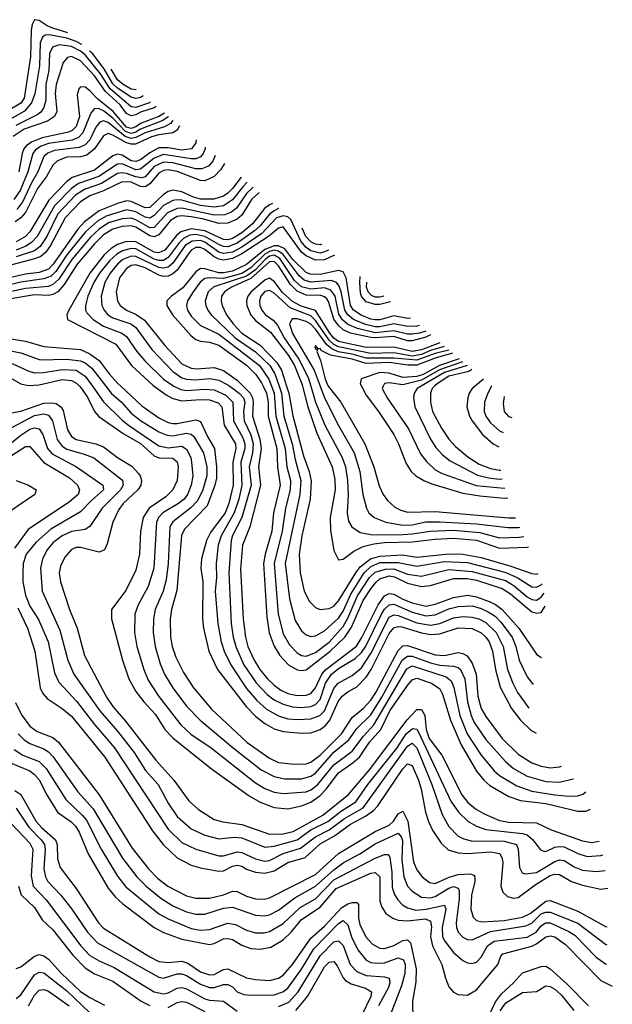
# Model space of a CAD drawing. Header units: inches. Extents: x 990535 to 1117859, y 769386 to 892122.
# Tile 443 of 656: x 1114925 to 1117499, y 797317 to 801591. Entities that reach past the tile are written whole.
import ezdxf

# ---------------------------------------------------------------- set-up
doc = ezdxf.new("R2010")
doc.units = ezdxf.units.IN
doc.header["$MEASUREMENT"] = 0
doc.layers.add('B1719', color=7, linetype='Continuous')
doc.layers.add('B1810', color=7, linetype='Continuous')

msp = doc.modelspace()

# ---------------------------------------------------------------- linework, layer by layer
at = {"layer": 'B1719', "color": 5}
for points, elevation in [([(1115184.5, 800000), (1115194.1, 799990), (1115220.8, 799950), (1115249.6, 799889.6), (1115268.4, 799868.4), (1115374.3, 799794.3), (1115450, 799751.7), (1115510, 799697.9), (1115530, 799688.6), (1115590, 799687.2), (1115610, 799671.3), (1115614.1, 799650), (1115609.5, 799590.5), (1115590.5, 799550), (1115560.4, 799519.6), (1115487.4, 799470), (1115461, 799430), (1115450.4, 799370.4), (1115445.7, 799270), (1115430, 799200.9), (1115386.8, 799113.2), (1115323.5, 799030), (1115323.7, 798990), (1115371.3, 798810), (1115399.7, 798730), (1115430, 798675), (1115464, 798630), (1115514.9, 798574.9), (1115556.5, 798510), (1115590, 798473.1), (1115759.2, 798339.2), (1115921.4, 798221.4), (1115970, 798193.8), (1116030, 798171.4), (1116090, 798165.3), (1116150, 798178.6), (1116190, 798193.6), (1116230, 798223.2), (1116256.4, 798250), (1116310, 798321.1), (1116374.4, 798365.6), (1116400.8, 798390), (1116445.2, 798454.8), (1116493.6, 798510), (1116533.8, 798590), (1116610, 798699.9), (1116630, 798725.2), (1116650, 798732.6), (1116714.5, 798710), (1116750, 798686.3), (1116762.4, 798662.4), (1116796.6, 798550), (1116842.7, 798442.7), (1116910, 798329.1), (1116941.3, 798290), (1116966.8, 798266.8), (1117050, 798218.8), (1117100.8, 798200.8), (1117210, 798188.6), (1117350, 798155.5), (1117384.6, 798155.4), (1117404.9, 798163.2)], 3520), ([(1115241.1, 800000), (1115290, 799931.2), (1115370, 799851.8), (1115398.3, 799830), (1115530, 799741.2), (1115570, 799731.6), (1115630, 799738.8), (1115650, 799727), (1115668.8, 799690), (1115671.6, 799670), (1115677.8, 799610), (1115670.7, 799570), (1115653.9, 799530), (1115639.5, 799510), (1115615.5, 799490), (1115546.8, 799450), (1115527.9, 799430), (1115519.9, 799410), (1115507.8, 799210), (1115482.9, 799130), (1115439.9, 799050), (1115425.6, 799010), (1115424, 798930), (1115434.2, 798870), (1115464, 798770), (1115483.6, 798723.6), (1115530, 798652.5), (1115625.7, 798530), (1115669.3, 798489.3), (1115756.6, 798430), (1115950, 798278), (1115990, 798252.9), (1116030, 798237.4), (1116070, 798231.1), (1116170, 798239.3), (1116190, 798246.9), (1116220.4, 798270), (1116290, 798356.4), (1116370, 798415.6), (1116418.8, 798481.2), (1116463.9, 798530), (1116607.4, 798772.6), (1116630, 798785.9), (1116777.7, 798737.7), (1116800.1, 798720.1), (1116811.2, 798691.2), (1116837.7, 798570), (1116869.3, 798490), (1116930, 798398.2), (1116986.7, 798330), (1117010, 798309.3), (1117085.2, 798265.2), (1117150, 798241.6), (1117250, 798225.4), (1117310, 798220.7), (1117350, 798222.1), (1117371, 798229), (1117383.7, 798239.5)], 3540), ([(1115299.8, 800000), (1115323.3, 799970), (1115367.5, 799930), (1115410, 799883.1), (1115450.8, 799850.8), (1115530, 799801.9), (1115566.5, 799786.5), (1115590, 799784.9), (1115650, 799796.6), (1115670, 799792.2), (1115681.2, 799781.2), (1115723.4, 799710), (1115737.7, 799650), (1115737.7, 799610), (1115720.6, 799550), (1115697.6, 799502.4), (1115668.3, 799471.7), (1115590, 799411.1), (1115577.6, 799390), (1115570.3, 799230.3), (1115561.5, 799158.5), (1115548.3, 799110), (1115514, 799030), (1115507.2, 798990), (1115505.1, 798930), (1115514.2, 798870), (1115534.8, 798794.8), (1115554.1, 798750), (1115590, 798690.8), (1115650, 798610.7), (1115709.6, 798549.6), (1115852.4, 798430), (1115974.5, 798334.5), (1116030, 798305.3), (1116075.9, 798295.9), (1116150, 798295.9), (1116190, 798306.4), (1116210, 798320.1), (1116290, 798410.6), (1116355.1, 798464.9), (1116390, 798514.4), (1116450, 798573.8), (1116498.2, 798650), (1116586.8, 798810), (1116610, 798827.7), (1116630, 798827.8), (1116710, 798798.8), (1116750.7, 798789.3), (1116810, 798785.1), (1116830, 798778.8), (1116840.1, 798770), (1116858.5, 798730), (1116869.8, 798629.8), (1116886.1, 798570), (1116899.3, 798539.3), (1116950, 798465.6), (1117036, 798370), (1117070, 798339.5), (1117130, 798307.6), (1117210, 798283.6), (1117270, 798280.5), (1117330, 798294.7), (1117331, 798295.5)], 3560), ([(1115365.2, 800000), (1115455.2, 799915.2), (1115530, 799862.4), (1115570, 799842.7), (1115590, 799838), (1115610, 799837.8), (1115690, 799853.5), (1115710, 799846.8), (1115740.9, 799780.9), (1115772.2, 799730), (1115780.9, 799650), (1115780.1, 799599.9), (1115773.6, 799570), (1115740, 799480), (1115641.4, 799378.6), (1115628, 799352), (1115607.3, 799112.7), (1115584.4, 799030), (1115578.7, 798990), (1115580.4, 798910), (1115587.1, 798870), (1115603.2, 798823.2), (1115636.2, 798756.2), (1115680.3, 798690), (1115757.8, 798597.8), (1115913.3, 798453.3), (1116010, 798385.5), (1116050, 798366.9), (1116118.7, 798358.7), (1116170, 798360.7), (1116190, 798367.9), (1116230, 798397.8), (1116322.8, 798490), (1116370, 798560.9), (1116418.4, 798601.6), (1116450, 798637), (1116472.6, 798670), (1116570, 798852.8), (1116590, 798872.8), (1116610, 798874.1), (1116730, 798832.9), (1116770, 798830.8), (1116830, 798843.2), (1116850, 798839.9), (1116868.7, 798828.7), (1116890, 798797.4), (1116907.5, 798750), (1116914.6, 798654.6), (1116930, 798601.3), (1116950, 798565.2), (1117020.8, 798470), (1117090, 798402), (1117150, 798364.8), (1117190, 798350.1), (1117230, 798342.9), (1117270, 798346.9), (1117279.2, 798350.5)], 3580), ([(1115509.1, 800000), (1115562.1, 799962.1), (1115590, 799947.1), (1115630, 799936.6), (1115710, 799942.4), (1115750, 799940.7), (1115787.4, 799927.4), (1115803.9, 799910), (1115813.6, 799830), (1115862.1, 799750), (1115863.5, 799730), (1115850.7, 799670), (1115852.8, 799570), (1115834.1, 799490), (1115817.8, 799450), (1115754.8, 799365.2), (1115736.8, 799330), (1115715.3, 799250), (1115711.6, 799210), (1115720.5, 799150), (1115719.4, 798990), (1115723.6, 798950), (1115746.6, 798850), (1115783.9, 798770), (1115909.3, 798609.3), (1115950, 798567.4), (1115990, 798535.8), (1116030, 798512.3), (1116070, 798500.1), (1116150, 798493.2), (1116190, 798495.4), (1116230, 798510.1), (1116253, 798527), (1116271.9, 798550), (1116309.2, 798630.8), (1116325.7, 798654.3), (1116350, 798673.4), (1116390, 798694.7), (1116430, 798736.7), (1116451.5, 798770), (1116530, 798926), (1116550, 798950.9), (1116570, 798957.3), (1116585.2, 798954.8), (1116670, 798928.9), (1116710, 798922.1), (1116750, 798925.2), (1116830, 798950.3), (1116890, 798947.4), (1116930, 798929.1), (1116950.5, 798910.5), (1116964.5, 798890), (1116979, 798850), (1116992.5, 798770), (1117012.6, 798692.6), (1117061.1, 798601.1), (1117100.5, 798550), (1117146, 798506), (1117169.2, 798493)], 3620), ([(1115594.7, 800000), (1115625.7, 799985.7), (1115650, 799981.3), (1115730, 799987), (1115770, 799983.7), (1115820.3, 799960.3), (1115850.6, 799930), (1115854.6, 799850), (1115895.1, 799775.1), (1115903.1, 799750), (1115903.2, 799730), (1115886.2, 799670), (1115890.2, 799570), (1115877, 799510), (1115857.5, 799450), (1115800, 799350), (1115786.8, 799310), (1115778.4, 799230), (1115780.1, 799170), (1115775.1, 799110), (1115786.6, 798970), (1115799.9, 798890), (1115813.4, 798850), (1115842.6, 798790), (1115910, 798687), (1115955.7, 798635.7), (1115997.6, 798597.6), (1116050, 798568.4), (1116090, 798555.9), (1116132.5, 798552.5), (1116190, 798555.5), (1116229.4, 798570.6), (1116248.8, 798591.2), (1116290, 798687.7), (1116308.8, 798710), (1116370, 798744.2), (1116410, 798776.9), (1116450, 798839.5), (1116530, 798997.8), (1116550, 799007.6), (1116570, 799004.2), (1116650, 798972.3), (1116710, 798962.1), (1116750, 798969.4), (1116810, 798994.6), (1116850, 798999.7), (1116890, 798997.5), (1116920.1, 798990), (1116950, 798974.6), (1116995.4, 798930), (1117025.9, 798870), (1117044.8, 798770), (1117067.4, 798710), (1117088, 798670), (1117136.7, 798602.8)], 3640), ([(1115838.3, 800000), (1115878.5, 799970), (1115897.4, 799950), (1115902.8, 799930), (1115897, 799890), (1115901.1, 799850), (1115928.8, 799788.8), (1115939.4, 799750), (1115936.8, 799710), (1115922.6, 799650), (1115930.2, 799570), (1115890.2, 799429.8), (1115850, 799351.1), (1115843.8, 799330), (1115833.6, 799190), (1115844.5, 798970), (1115852.8, 798910), (1115865, 798865), (1115899.6, 798790), (1115952.5, 798712.5), (1116000.9, 798660.9), (1116030, 798637.8), (1116070, 798618.9), (1116110, 798608.4), (1116150, 798605.4), (1116190, 798609.3), (1116210, 798617.3), (1116230, 798639.2), (1116253.4, 798710), (1116279.8, 798750), (1116310, 798774.7), (1116382.4, 798817.6), (1116410, 798843.3), (1116428.4, 798871.6), (1116496.2, 799010), (1116510, 799031.6), (1116530, 799051.1), (1116550, 799053.4), (1116630, 799018.5), (1116690, 799003), (1116730, 799007.8), (1116790, 799032.6), (1116830, 799043.8), (1116890, 799045.7), (1116930, 799035.3), (1116960.9, 799020.9), (1116990, 799000.8), (1117015.2, 798975.2), (1117063.9, 798910), (1117080.6, 798870), (1117095, 798810), (1117130, 798738), (1117150, 798711.7), (1117157.7, 798706.8)], 3660), ([(1115896.5, 800000), (1115926.4, 799970), (1115936.3, 799950), (1115940.1, 799930), (1115936.1, 799870), (1115968.3, 799770), (1115973.8, 799730), (1115963, 799650), (1115971.3, 799570), (1115925.4, 799390), (1115893.4, 799310), (1115884.8, 799204.8), (1115896.5, 798990), (1115906.3, 798910), (1115916.8, 798870), (1115943.6, 798810), (1115968.8, 798770), (1116001.5, 798730), (1116030, 798701.9), (1116060.2, 798680.2), (1116090, 798666.3), (1116130, 798656.9), (1116170, 798657.8), (1116190, 798665.4), (1116210, 798690), (1116238.3, 798750), (1116255.6, 798770), (1116388.7, 798871.3), (1116411.7, 798908.3), (1116482.8, 799050), (1116510, 799090), (1116530, 799099.6), (1116550, 799097), (1116590, 799074.6), (1116630, 799058.7), (1116690, 799045.2), (1116730, 799052.9), (1116810, 799082.2), (1116870, 799092.9), (1116910, 799086), (1116965.2, 799065.2), (1116992, 799052), (1117020.4, 799030), (1117093.9, 798950), (1117170, 798836.3), (1117190, 798822.5), (1117191.8, 798822.5)], 3680), ([(1115982.3, 800000), (1115996.9, 799970), (1116004.9, 799930), (1116003.9, 799870), (1116041.9, 799730), (1116044.8, 799650), (1116057.4, 799570), (1116027.3, 799450), (1116021, 799370), (1115991.5, 799270), (1115984.4, 799230), (1115998.2, 798998.2), (1116009, 798929), (1116030, 798870.8), (1116055, 798830), (1116093.3, 798790), (1116130, 798768.8), (1116150, 798765.1), (1116170, 798769.2), (1116274.4, 798850), (1116337.6, 798910), (1116366.2, 798953.8), (1116416.6, 799070), (1116450, 799120.5), (1116471.8, 799148.2), (1116490, 799163.2), (1116530, 799177), (1116552.8, 799172.8), (1116610, 799144.9), (1116670, 799130), (1116710, 799135.3), (1116810, 799164.7), (1116870, 799164.5), (1116910, 799157.4), (1117021.7, 799121.7), (1117057.8, 799097.8), (1117150, 799020.4), (1117170, 799013.8), (1117190, 799017.8), (1117207.6, 799045)], 3720), ([(1116019.1, 800000), (1116030.5, 799970), (1116037.7, 799870), (1116078.1, 799730), (1116086.2, 799650), (1116101.4, 799590), (1116099.6, 799550), (1116079.2, 799470), (1116065.2, 799370), (1116030.3, 799230), (1116047.9, 799010), (1116070, 798925.5), (1116096.8, 798876.8), (1116130, 798841.6), (1116150, 798830.9), (1116170, 798828.4), (1116210, 798844.3), (1116270, 798887.9), (1116330, 798956.9), (1116350, 798992.2), (1116392.4, 799090), (1116445.4, 799170), (1116470, 799192.7), (1116513.8, 799206.2), (1116550, 799206.3), (1116610, 799184.4), (1116670, 799174.4), (1116790, 799204.7), (1116890, 799195.6), (1117035.6, 799155.6), (1117073.3, 799133.3), (1117130, 799085.4), (1117150, 799073.5), (1117170, 799071.5), (1117190, 799084.6), (1117203.5, 799100.8)], 3740), ([(1116052.1, 800000), (1116062.3, 799970), (1116073.3, 799870), (1116109.5, 799750), (1116121.2, 799681.2), (1116146.7, 799590), (1116142, 799530), (1116079.1, 799230), (1116096.8, 799076.8), (1116122.4, 798982.4), (1116150, 798937.1), (1116170, 798919.8), (1116190, 798913.9), (1116210, 798916.1), (1116250, 798937.6), (1116310, 798992.4), (1116330, 799023.4), (1116363.6, 799096.4), (1116421.4, 799190), (1116450, 799217.1), (1116490, 799234.2), (1116570, 799234), (1116650, 799218), (1116770, 799238.9), (1116870, 799234), (1117032.7, 799192.7), (1117085.5, 799170), (1117150, 799129.5), (1117170, 799127.6), (1117190, 799137.1), (1117194.5, 799141.5)], 3760), ([(1116084.7, 800000), (1116094.4, 799970), (1116111.6, 799871.6), (1116157.5, 799697.5), (1116182.6, 799630), (1116190.8, 799589.2), (1116187.1, 799510), (1116151.2, 799350), (1116139, 799270), (1116143.6, 799190), (1116160.5, 799110), (1116184.6, 799064.6), (1116210, 799039.5), (1116231.1, 799031.1), (1116270, 799034.1), (1116290, 799045.6), (1116310, 799068.1), (1116384.9, 799190), (1116404.8, 799215.2), (1116449.7, 799250.3), (1116490, 799262.3), (1116587.4, 799267.4), (1116650, 799257.5), (1116790, 799272.5), (1116850, 799270.5), (1116930, 799255.7), (1117058.9, 799218.9), (1117150, 799186.5), (1117170, 799183.4), (1117178, 799186.1)], 3780), ([(1116154, 800000), (1116176.6, 799910), (1116216.2, 799796.2), (1116282.2, 799650), (1116294.2, 799594.2), (1116295.5, 799550), (1116274.5, 799430), (1116274.7, 799374.7), (1116290, 799286.4), (1116310, 799246.7), (1116330, 799248.5), (1116377, 799283), (1116416.6, 799303.4), (1116464.2, 799315.8), (1116510, 799321.4), (1116630, 799324.8), (1116730, 799336.3), (1116810, 799339.8), (1116910, 799331.5), (1117010, 799297), (1117130, 799301.5), (1117135, 799302.5)], 3820), ([(1116189.3, 800000), (1116210.4, 799930.4), (1116250.9, 799830), (1116325.4, 799690), (1116340.9, 799650), (1116349, 799590), (1116351.5, 799528.5), (1116347.5, 799450), (1116353.9, 799413.9), (1116368.7, 799388.7), (1116404.4, 799364.4), (1116450, 799356.7), (1116570, 799354.9), (1116630, 799358.3), (1116710, 799370.8), (1116810, 799374.5), (1116924.5, 799364.5), (1117010, 799342.2), (1117095.2, 799344.8), (1117115.5, 799347.7)], 3840), ([(1116229.8, 800000), (1116248.9, 799948.9), (1116310, 799828.9), (1116377.6, 799710), (1116403.3, 799630), (1116415.5, 799530), (1116431.3, 799470), (1116442.5, 799450), (1116465.6, 799430), (1116515.6, 799410), (1116590, 799395.9), (1116630, 799398.1), (1116690, 799410.7), (1116748.3, 799411.7), (1116910, 799402.6), (1117045.7, 799385.7), (1117090, 799386.1), (1117097.8, 799387.3)], 3860), ([(1116265.6, 800000), (1116319.7, 799930), (1116425, 799750), (1116464, 799650), (1116487.3, 799567.3), (1116503.6, 799530), (1116523.4, 799503.4), (1116555, 799475), (1116581.1, 799461.1), (1116610, 799452.9), (1116730, 799456.1), (1117050, 799428.1), (1117079.4, 799428.7)], 3880), ([(1116409.9, 800000), (1116430, 799961.5), (1116484, 799890), (1116550.3, 799790.3), (1116571.2, 799750), (1116604.2, 799664.2), (1116626, 799630), (1116646.3, 799610), (1116680.2, 799590), (1116715.8, 799575.8), (1116850, 799536.1), (1116923.8, 799523.8), (1117030, 799514.2), (1117046.1, 799515.5)], 3920), ([(1116504.3, 800000), (1116499.5, 799990), (1116521.8, 799950), (1116614.4, 799814.4), (1116666.7, 799706.7), (1116692.9, 799672.9), (1116730, 799636.8), (1116760.5, 799620.5), (1116908.6, 799568.6), (1117030, 799557.3), (1117033, 799557.9)], 3940), ([(1116669, 800000), (1116651.9, 799990), (1116638.8, 799970), (1116636.1, 799950), (1116642.2, 799910), (1116710, 799770), (1116733, 799733), (1116762, 799702), (1116795.5, 799675.5), (1116913.7, 799613.7), (1116961.4, 799601.4), (1117010, 799596.6), (1117020.8, 799597.3)], 3960), ([(1116727.8, 800000), (1116717.5, 799990), (1116710.1, 799970), (1116709.1, 799930), (1116719.1, 799890), (1116757.6, 799817.6), (1116789.8, 799769.8), (1116818, 799738), (1116872.5, 799692.5), (1116921.6, 799661.6), (1116970, 799642), (1117010, 799634.7), (1117014.6, 799635.2)], 3980), ([(1116903.7, 800000), (1116891.4, 799990), (1116878.2, 799970), (1116872, 799950), (1116866.9, 799910), (1116878.8, 799870), (1116890.1, 799850), (1116935.4, 799790), (1116981.6, 799750), (1117006.3, 799736.9)], 4020), ([(1116974.9, 800000), (1116958.4, 799970), (1116944.1, 799930), (1116942.9, 799890), (1116950.5, 799870), (1116970, 799841.1), (1117010, 799805.8), (1117025.1, 799799.5)], 4040), ([(1117029.7, 799955.6), (1117025.4, 799925.4), (1117029.6, 799890), (1117048.9, 799868.9), (1117063.2, 799863.5)], 4060), ([(1114890, 799884.6), (1114930, 799891.4), (1115030, 799925.5), (1115068, 799928), (1115084, 799924), (1115103.6, 799910), (1115113.7, 799893.7), (1115133.2, 799810), (1115150, 799781.2), (1115170, 799768.3), (1115256.5, 799750), (1115290, 799736.8), (1115350, 799690.7), (1115412, 799652), (1115441.4, 799621.4), (1115449.3, 799610), (1115454, 799590), (1115451.7, 799570), (1115439, 799550), (1115374.8, 799490), (1115355.7, 799464.3), (1115330.4, 799410), (1115304.7, 799315.3), (1115293.1, 799290), (1115270, 799279.7), (1115190, 799299.3), (1115170, 799299.2), (1115150, 799291.6), (1115121.8, 799258.2), (1115102.1, 799217.9), (1115097.2, 799190), (1115102.5, 799150), (1115141.7, 799030), (1115174.4, 798950), (1115206.9, 798830), (1115301.7, 798650), (1115329.4, 798609.4), (1115385.2, 798545.2), (1115516.2, 798376.2), (1115594.7, 798290), (1115659.9, 798199.9), (1115701.5, 798161.5), (1115770, 798118.7), (1115808.4, 798108.4), (1115890, 798096.5), (1116010, 798054.4), (1116070, 798056.4), (1116113, 798067), (1116241.9, 798138.1), (1116353, 798227), (1116445.2, 798334.8), (1116608.4, 798551.6), (1116650, 798595.6), (1116670, 798596.1), (1116685.8, 798570), (1116690.2, 798510), (1116704.1, 798470), (1116758.3, 798398.3), (1116845.7, 798225.7), (1116872.3, 798192.3), (1116905.4, 798165.4), (1116942.8, 798142.8), (1117010, 798115), (1117050, 798107.7), (1117170, 798104.4), (1117234.4, 798074.4), (1117370, 798025.5), (1117410, 798019.4), (1117442.8, 798024.7)], 3480), ([(1114870, 799808.9), (1114990, 799872.2), (1115030, 799879.3), (1115050, 799873.9), (1115068.3, 799850), (1115088.4, 799768.4), (1115110, 799738.8), (1115130, 799726.4), (1115205.3, 799705.3), (1115248.1, 799688.1), (1115372.4, 799592.4), (1115374.9, 799570), (1115363.9, 799550), (1115283.6, 799470), (1115229.7, 799390.3), (1115210, 799378.1), (1115150, 799368.4), (1115110, 799350), (1115070, 799320.3), (1115044.2, 799290), (1115023.9, 799250), (1115015.2, 799210), (1115022.9, 799110), (1115100.3, 798940.3), (1115134.7, 798810), (1115159.9, 798750), (1115273.2, 798590), (1115350, 798502.5), (1115422.6, 798410), (1115471.8, 798331.8), (1115526.3, 798270), (1115569.7, 798190), (1115610, 798132.4), (1115670, 798078), (1115730, 798050.4), (1115790, 798035.5), (1115857.4, 798042.6), (1115890, 798039.5), (1115990, 797998.8), (1116030, 798002.8), (1116130, 798031.2), (1116190, 798073.6), (1116263.8, 798110), (1116323.5, 798156.5), (1116384.7, 798195.3), (1116437.3, 798270), (1116565, 798430), (1116604.4, 798490), (1116630, 798513), (1116633.1, 798513.1), (1116650, 798511.2), (1116658.1, 798498.1), (1116798.2, 798198.2), (1116831.1, 798151.1), (1116873.2, 798110), (1116909.8, 798089.8), (1116950, 798076), (1117110, 798058.6), (1117130, 798052.1), (1117152.2, 798032.2), (1117187, 797987), (1117201.7, 797981.7), (1117210, 797980.3), (1117250, 797998.2), (1117270, 798001.7), (1117290, 797999.9), (1117350, 797970.7), (1117390, 797958.4), (1117450, 797962.1), (1117458.7, 797965.1)], 3460), ([(1114870, 799738.5), (1114930, 799787.8), (1114970, 799812.9), (1114990, 799818.5), (1115010, 799814.6), (1115025.5, 799790), (1115046.6, 799730), (1115066, 799706), (1115172.1, 799650), (1115285.9, 799570), (1115290, 799549.4), (1115236.6, 799503.4), (1115190, 799453.8), (1115061.2, 799378.8), (1114997.5, 799322.5), (1114953.3, 799270), (1114940.1, 799230), (1114938.3, 799190), (1114939.2, 799150), (1114950, 799092.6), (1114970, 799045.5), (1115006.7, 798986.7), (1115049, 798890), (1115076.1, 798756.1), (1115094.8, 798714.8), (1115171.8, 798631.8), (1115250, 798531.3), (1115337.7, 798430), (1115570, 798076.9), (1115630, 798019.4), (1115690, 797989.3), (1115790, 797961), (1115810, 797960.8), (1115870, 797978.2), (1115890, 797975.7), (1115950, 797947.9), (1115990, 797938.2), (1116010, 797940.5), (1116070, 797971.6), (1116145.6, 797994.4), (1116210, 798043.8), (1116270, 798073.3), (1116336.7, 798123.3), (1116417.2, 798170), (1116610, 798436.6), (1116630, 798449.7), (1116650, 798429.6), (1116715.7, 798270), (1116760.3, 798140.3), (1116790, 798088.9), (1116830, 798046.9), (1116854.6, 798034.6), (1116886.8, 798026.8), (1117030, 798025.1), (1117083.8, 798010), (1117090.9, 797990), (1117095.8, 797910), (1117107.8, 797887.8), (1117122.4, 797882.4), (1117170, 797889.2), (1117250, 797937.1), (1117270, 797943.6), (1117290, 797940.1), (1117334, 797914), (1117370, 797899.2), (1117430, 797893.5), (1117469, 797898)], 3440), ([(1114870, 799686.3), (1114950, 799738), (1114970, 799737.4), (1115030, 799668.3), (1115141.5, 799601.5), (1115176.4, 799570), (1115185.8, 799550), (1115178.7, 799530), (1115141.6, 799498.4), (1114962.4, 799377.6), (1114903, 799297)], 3420), ([(1114910, 799591), (1114964.1, 799570), (1114997.5, 799550), (1114990.9, 799530), (1114873.2, 799450)], 3380), ([(1114917.7, 799037.7), (1114959, 798950), (1114991.5, 798850), (1115014.9, 798690), (1115026.2, 798666.2), (1115044.4, 798644.4), (1115110, 798600.1), (1115150, 798566.8), (1115295.5, 798390), (1115501.8, 798070), (1115548.2, 798010), (1115610, 797952.1), (1115670, 797920.3), (1115710, 797908.6), (1115790, 797895), (1115810, 797896.4), (1115850, 797915.8), (1115870, 797920.2), (1115890, 797915.8), (1115910, 797903.6), (1115949.6, 797889.6), (1115990, 797885.7), (1116030, 797896.5), (1116090, 797932.2), (1116165.6, 797954.4), (1116230, 798012.8), (1116292.1, 798047.9), (1116362.2, 798097.8), (1116427.4, 798132.6), (1116462.4, 798157.6), (1116481.2, 798178.8), (1116590, 798338.2), (1116610, 798360.4), (1116630, 798352.6), (1116657.1, 798290), (1116669.8, 798249.8), (1116688.1, 798150), (1116701, 798110), (1116720.3, 798070), (1116755.5, 798015.5), (1116786.8, 797986.8), (1116830, 797973.4), (1116871.6, 797971.6), (1116970, 797979.1), (1117010.6, 797970.6), (1117021.2, 797950), (1117023.9, 797930), (1117015.3, 797830), (1117023.3, 797803.3), (1117043.8, 797783.8), (1117070, 797777.4), (1117090, 797780.8), (1117164.3, 797835.7), (1117230, 797875.4), (1117250, 797881.6), (1117270, 797879.7), (1117322, 797850), (1117370, 797834.2), (1117450, 797816), (1117480, 797820)], 3420), ([(1114907, 798627), (1114933, 798573), (1114970, 798523.4), (1115001.2, 798501.2), (1115070, 798475.4), (1115094.6, 798454.6), (1115270, 798225.2), (1115414.1, 797994.1), (1115484.8, 797904.8), (1115524.4, 797864.4), (1115569, 797829), (1115650, 797787.3), (1115690, 797776.8), (1115750, 797777.1), (1115810, 797791.3), (1115850, 797807.6), (1115870, 797806.3), (1115910, 797785.5), (1115950, 797774.1), (1115987, 797773), (1116010, 797778.3), (1116210, 797880.2), (1116310, 797970.6), (1116470, 798066.9), (1116530, 798093.9), (1116548.6, 798111.4), (1116570, 798143.9), (1116590, 798154.6), (1116611.4, 798111.4), (1116635.5, 797935.5), (1116650, 797900.1), (1116673, 797870), (1116705.4, 797845.4), (1116730, 797841.4), (1116791.3, 797868.7), (1116830, 797879.6), (1116883, 797883), (1116897.3, 797877.3), (1116902.9, 797870), (1116902.4, 797850), (1116888, 797790), (1116885, 797730), (1116894.6, 797694.6), (1116910, 797679.9), (1116934.6, 797674.6), (1117030, 797679.6), (1117110, 797694.5), (1117141.9, 797710), (1117210, 797764), (1117230, 797766.9), (1117350, 797721.2), (1117470, 797654.1), (1117476.8, 797652.7)], 3380), ([(1114918.9, 798490), (1114945, 798465), (1114970, 798449), (1115030, 798425.7), (1115050, 798412.8), (1115071, 798391), (1115178.5, 798238.5), (1115244.5, 798164.5), (1115371.3, 797951.3), (1115434.2, 797870), (1115474.1, 797830), (1115537.8, 797777.8), (1115590, 797744.5), (1115650, 797717.6), (1115690, 797707.9), (1115730, 797707.9), (1115810, 797733.9), (1115850, 797738.4), (1115950, 797702.9), (1115990, 797699.9), (1116010, 797704.6), (1116050, 797725.6), (1116120.8, 797779.2), (1116210, 797828.7), (1116290, 797900.3), (1116329.9, 797930), (1116403.5, 797970), (1116470, 798012.9), (1116570, 798059.1), (1116582.9, 798042.9), (1116587.6, 798027.6), (1116584.7, 797944.7), (1116593.6, 797870), (1116609.7, 797830), (1116630, 797807.7), (1116670, 797781.8), (1116710, 797778.7), (1116730, 797784.3), (1116790, 797820.8), (1116810, 797827.4), (1116830, 797820.5), (1116834.7, 797810), (1116834.1, 797774.1), (1116820.9, 797670), (1116822.4, 797650), (1116829.8, 797629.8), (1116850, 797608.1), (1116870, 797598.3), (1116890, 797597), (1116970, 797633), (1117123.5, 797656.5), (1117150, 797669), (1117190, 797709.2), (1117210, 797717.1), (1117230, 797716.2), (1117350, 797668.3), (1117470, 797577.2), (1117475.4, 797575.1)], 3360), ([(1114902, 798422), (1114938.6, 798398.6), (1115010, 798370.4), (1115040.2, 798340.2), (1115125.1, 798205.1), (1115197.4, 798137.4), (1115215.2, 798115.2), (1115279.2, 797990), (1115350, 797873), (1115387.1, 797827.1), (1115530, 797709.7), (1115570, 797687.1), (1115670, 797646.1), (1115710, 797638.7), (1115750, 797641.5), (1115830, 797668.7), (1115862.4, 797662.4), (1115910, 797638.9), (1115950, 797626.7), (1115987.3, 797627.3), (1116010, 797632.6), (1116070, 797667.2), (1116143.6, 797736.4), (1116210, 797774.2), (1116290, 797856.4), (1116470, 797950.7), (1116510, 797966.4), (1116526.7, 797966.7), (1116533.4, 797953.4), (1116541.8, 797890), (1116543.3, 797823.3), (1116553, 797793), (1116568.2, 797770), (1116588.7, 797748.7), (1116610, 797734.8), (1116645.8, 797725.8), (1116690.8, 797729.2), (1116770, 797746.7), (1116776.5, 797730), (1116760.8, 797650), (1116762.3, 797610), (1116771.7, 797590), (1116810, 797542), (1116850, 797506.7), (1116870, 797496.1), (1116890, 797493.2), (1116910, 797500.1), (1116930, 797521.3), (1116958, 797570), (1116986.5, 797590), (1117130, 797607.7), (1117168.5, 797630), (1117190, 797656.6), (1117208.5, 797670), (1117229.2, 797670.8), (1117310, 797633.2), (1117336.1, 797616.1), (1117430, 797521.2), (1117470, 797492.3), (1117473.8, 797490.3)], 3340), ([(1114885.2, 798365.2), (1114968.9, 798330), (1114990, 798314.2), (1115010.7, 798290), (1115040.6, 798230), (1115089, 798150), (1115148.8, 798108.8), (1115167.8, 798090), (1115183.3, 798063.3), (1115222.7, 797970), (1115310, 797821), (1115341.3, 797781.3), (1115372.7, 797752.7), (1115510, 797649.7), (1115550, 797627.7), (1115630, 797599.9), (1115750, 797575.8), (1115770, 797580.4), (1115810, 797600.8), (1115830, 797602.8), (1115850, 797597.2), (1115890, 797573), (1115930, 797558.9), (1115970, 797555.8), (1116015.5, 797564.5), (1116070, 797596.4), (1116105.2, 797630), (1116150, 797684.1), (1116230, 797737.8), (1116300.1, 797819.9), (1116450, 797885.5), (1116470, 797888.5), (1116489.2, 797869.2), (1116490, 797764.9), (1116497.8, 797737.8), (1116515.7, 797710), (1116545.5, 797690), (1116570, 797681.7), (1116610, 797678.9), (1116688.1, 797688.1), (1116710, 797677), (1116713.5, 797653.5), (1116709, 797609), (1116717.7, 797570), (1116759.1, 797490), (1116774.3, 797430), (1116790, 797392.2), (1116810, 797369.4), (1116830, 797358.4), (1116870, 797356.6), (1116910, 797378.9), (1117001.5, 797490), (1117015.2, 797524.8), (1117024.2, 797535.8), (1117150, 797569.2), (1117170, 797578.5), (1117210, 797609.2), (1117230, 797613.9), (1117250, 797608.7), (1117296.6, 797576.6), (1117450, 797419.2), (1117496.4, 797396.4), (1117499.4, 797395.8)], 3320), ([(1114904, 798244), (1114930, 798226.9), (1114997.6, 798110), (1115021.9, 798081.9), (1115080.8, 798030), (1115087.9, 798010), (1115090, 797948.2), (1115101.3, 797910), (1115170, 797819.5), (1115268.1, 797670), (1115290, 797646.6), (1115490, 797521.9), (1115530, 797503), (1115570, 797498), (1115630, 797503.7), (1115655.1, 797495.1), (1115710, 797457.8), (1115750, 797443.9), (1115770, 797445.9), (1115810, 797468.3), (1115830, 797470.8), (1115910, 797431.1), (1115950, 797423.5), (1116010, 797419.9), (1116050, 797429.3), (1116070, 797443), (1116110, 797488.9), (1116190, 797603.7), (1116250, 797656.1), (1116323.9, 797736.1), (1116350, 797752.4), (1116370, 797758.7), (1116390, 797757.9), (1116397.4, 797750), (1116397, 797690), (1116403.4, 797663.4), (1116429.4, 797609.4), (1116457.7, 797577.7), (1116490, 797560.6), (1116510, 797559.2), (1116550, 797571.5), (1116590, 797593.6), (1116610, 797596.5), (1116623.1, 797583.1), (1116647.5, 797470), (1116645.8, 797414.2), (1116631.8, 797330), (1116633.4, 797250)], 3280), ([(1114910, 798168.4), (1114965, 798085), (1115019.3, 798030), (1115032.4, 798010), (1115035.7, 797990), (1115030, 797904), (1115036.9, 797870), (1115046.9, 797850), (1115103.4, 797790), (1115151.3, 797730), (1115220.5, 797630), (1115263.2, 797583.2), (1115530, 797433.8), (1115550, 797430.4), (1115610, 797449.2), (1115630, 797449.2), (1115650, 797441.6), (1115710, 797404.3), (1115750, 797390), (1115770.4, 797389.6), (1115810, 797403.2), (1115830, 797402.4), (1115850, 797391.9), (1115870, 797370.9), (1115899.2, 797359.2), (1115930, 797355.7), (1116030, 797357.6), (1116068.5, 797370), (1116090, 797386.6), (1116150, 797469.3), (1116203.3, 797556.7), (1116310, 797667.5), (1116330, 797680.1), (1116350, 797662), (1116367.2, 797610), (1116393.7, 797553.7), (1116430, 797508.4), (1116450, 797497.9), (1116474.6, 797494.6), (1116510, 797497.2), (1116570, 797518.4), (1116592.5, 797510), (1116600.3, 797490), (1116597.7, 797450), (1116583.6, 797396.4), (1116534.4, 797270)], 3260), ([(1114890, 798099.4), (1114970, 798015.4), (1114982.6, 797990), (1114974.6, 797874.6), (1114983.3, 797830), (1115039.7, 797770), (1115190.8, 797570), (1115230, 797528.3), (1115270, 797505), (1115335.8, 797475.8), (1115510, 797370.4), (1115550, 797362.3), (1115570, 797366.1), (1115610, 797386.9), (1115630, 797389.8), (1115650, 797384.3), (1115730, 797339.9), (1115750, 797334.1), (1115810, 797329.7), (1115870, 797286.6)], 3240), ([(1114919.8, 797830), (1114931.6, 797791.6), (1114990, 797736.4), (1115023.3, 797683.3), (1115070, 797639.3), (1115156.8, 797530), (1115210, 797475.3), (1115250, 797449.5), (1115330, 797417), (1115453, 797330), (1115490, 797311.1)], 3220), ([(1116050, 797307), (1116094.3, 797325.7), (1116135.1, 797370), (1116230, 797526.3), (1116290, 797587.1), (1116310, 797592.3), (1116330, 797571.3), (1116361.4, 797490), (1116390, 797459.5), (1116430, 797441.3), (1116510, 797436.3), (1116530.1, 797430), (1116533.8, 797410), (1116527.9, 797390), (1116484.1, 797310)], 3240), ([(1114910, 797471.8), (1114930, 797479.4), (1114990, 797525.6), (1115010, 797532.3), (1115030, 797527.6), (1115050, 797512.8), (1115107.3, 797450), (1115190, 797372.2), (1115230, 797345.7), (1115293.3, 797313.3)], 3180), ([(1116124.4, 797290), (1116175, 797350), (1116250, 797479.1), (1116270, 797499.1), (1116290, 797502.5), (1116304, 797484), (1116330, 797431.3), (1116340.5, 797420.5), (1116365.5, 797405.5), (1116427, 797387), (1116453.6, 797370), (1116451, 797350), (1116411.1, 797270)], 3220), ([(1116950, 797238.9), (1116992.1, 797327.9), (1117017.5, 797362.5), (1117070.5, 797409.5), (1117110, 797452.9), (1117190, 797481.3), (1117210, 797482.2), (1117230, 797471), (1117303.9, 797403.9), (1117396.5, 797310)], 3280), ([(1114910, 797341.1), (1114930, 797357), (1114990, 797444.1), (1115010, 797455.5), (1115030, 797453.4), (1115130, 797374.4), (1115230, 797280.1)], 3160), ([(1114963.6, 797310), (1114990, 797356.9), (1115010, 797378), (1115030, 797381.4), (1115050, 797372.9), (1115140.7, 797310)], 3140), ([(1117012.1, 797287.9), (1117037.5, 797322.5), (1117110, 797367.9), (1117170, 797372.3), (1117210, 797396.6), (1117230, 797394), (1117250, 797382.7), (1117277.2, 797357.2), (1117331.7, 797290)], 3260), ([(1115570, 797303.2), (1115610, 797324.1), (1115630, 797329.2), (1115650, 797326), (1115730, 797285.4)], 3220)]:
    msp.add_lwpolyline(points, dxfattribs=dict(at, elevation=elevation))
at = {"layer": 'B1810', "color": 5}
for p, q in [((1116940.5, 800029.9, 4020), (1116903.7, 800000, 4020)), ((1116975.4, 800000.9, 4040), (1116974.9, 800000, 4040))]:
    msp.add_line(p, q, dxfattribs=at)
for points, elevation in [([(1115134, 801534.1), (1115070, 801553.4), (1115044.5, 801564.5), (1115010, 801587.7), (1114990, 801590.8), (1114979.4, 801570), (1114974.6, 801545.4), (1114972.5, 801430), (1114944.1, 801250), (1114930, 801228.8), (1114870, 801192.7)], 3220), ([(1115195.7, 801482.6), (1115170, 801496.5), (1115130, 801510.4), (1115054.2, 801525.8), (1115036.2, 801523.8), (1115024.3, 801515.7), (1115014.4, 801490), (1115010.7, 801390), (1114990.9, 801269.1), (1114977.3, 801230), (1114946.4, 801193.6), (1114882.3, 801157.7)], 3240), ([(1115494.2, 801234.2), (1115488.7, 801230), (1115430, 801210.3), (1115410, 801212.4), (1115318.5, 801290), (1115275.9, 801355.9), (1115210, 801438.6), (1115190, 801454.5), (1115150, 801474.5), (1115098.7, 801481.3), (1115067.9, 801472.1), (1115055.5, 801444.5), (1115052.3, 801370), (1115038.7, 801310), (1115038.3, 801241.7), (1115030.3, 801209.7), (1115017, 801190), (1115001.6, 801178.4), (1114908.3, 801131.7)], 3260), ([(1115462.3, 801260.7), (1115450, 801252.8), (1115430, 801249), (1115410, 801254), (1115350, 801293.1), (1115330, 801312.3), (1115294.4, 801374.4), (1115242.8, 801442.8), (1115229.1, 801454.9)], 3240), ([(1115518.6, 801213.9), (1115510, 801208.3), (1115450.2, 801189.8), (1115430, 801178.1), (1115410, 801173.1), (1115398.7, 801178.7), (1115390, 801183.4), (1115361.8, 801221.8), (1115298.7, 801278.7), (1115250, 801346.9), (1115190, 801412.8), (1115150, 801430.5), (1115133.1, 801426.9), (1115114.8, 801405.2), (1115084.1, 801310), (1115079.3, 801270), (1115087, 801193), (1115077.1, 801170), (1115046.7, 801150), (1114944.8, 801115.2), (1114896.7, 801083.3)], 3280), ([(1115431, 801286.7), (1115430, 801286.4), (1115410, 801289.1), (1115374.2, 801310), (1115350.4, 801330), (1115323.2, 801376.5)], 3220), ([(1115553.9, 801184.4), (1115530, 801170.5), (1115450, 801140), (1115430, 801125.2), (1115410, 801119.1), (1115390, 801123.7), (1115331.6, 801191.6), (1115265.4, 801245.4), (1115230, 801282), (1115210, 801297.6), (1115190, 801298.8), (1115182.2, 801290), (1115174.7, 801265.3), (1115185.3, 801170), (1115170, 801127.2), (1115153.7, 801110), (1115137.9, 801102.1), (1115022.7, 801077.3), (1114979.7, 801060.3), (1114955.6, 801044.4), (1114943.8, 801030), (1114935.9, 801010), (1114922.2, 800930)], 3320), ([(1115571.4, 801169.8), (1115570.8, 801169.2), (1115546.5, 801153.5), (1115450, 801116.2), (1115430, 801102.1), (1115410, 801097.3), (1115385, 801105), (1115330, 801163.3), (1115290, 801194.7), (1115270, 801203.5), (1115250, 801205.8), (1115234.5, 801185.5), (1115199.7, 801100.3), (1115181.1, 801078.9), (1115152.8, 801067.2), (1115050, 801053.4), (1115018.4, 801041.6), (1114994.1, 801025.9), (1114981.9, 801010), (1114960.8, 800930), (1114927.8, 800850), (1114900.4, 800810)], 3340), ([(1115591.1, 801153.5), (1115579.9, 801140.1), (1115553.8, 801126.2), (1115470, 801099.4), (1115430, 801078.7), (1115410, 801075.6), (1115383.5, 801083.5), (1115310, 801144.8), (1115290, 801152.1), (1115273.4, 801146.6), (1115256, 801124), (1115229.6, 801070), (1115210, 801047.7), (1115183.7, 801036.3), (1115076.5, 801023.5), (1115048, 801012), (1115030, 800996.5), (1115004.4, 800930), (1114976.9, 800883.1), (1114938.5, 800801.5), (1114913.2, 800766.8)], 3360), ([(1115619, 801130.3), (1115608.8, 801111.2), (1115590, 801100), (1115530, 801091.5), (1115497.8, 801082.2), (1115428.8, 801051.2), (1115410, 801050.6), (1115390, 801056.8), (1115330, 801090.2), (1115310, 801096.1), (1115290, 801086.6), (1115250.4, 801029.6), (1115217, 801003), (1115190, 800996.2), (1115130, 800993.5), (1115090, 800978.2), (1115070, 800959.9), (1115041.8, 800910), (1115002.3, 800857.7), (1114950, 800754), (1114930, 800730.7), (1114906.4, 800713.6)], 3380), ([(1115691.6, 801069.8), (1115690, 801056.8), (1115671.8, 801030), (1115630, 801024.4), (1115570, 801035.2), (1115530, 801034), (1115490, 801013.5), (1115450, 800982.6), (1115430, 800975), (1115410, 800978.1), (1115370, 801003.4), (1115350, 801006.6), (1115330, 800999.6), (1115250, 800938), (1115153.8, 800906.2), (1115130, 800887.9), (1115052.2, 800807.8), (1114970, 800669.4), (1114950, 800649), (1114910, 800626)], 3420), ([(1115730.8, 801037.1), (1115730.7, 801030), (1115723, 801010), (1115710, 800994.8), (1115692.6, 800987.4), (1115670, 800986.4), (1115550, 801005.7), (1115509.6, 800990.4), (1115450, 800942.4), (1115430, 800939.5), (1115370, 800964.4), (1115350, 800963.9), (1115269.4, 800910.6), (1115180.6, 800879.4), (1115150, 800857.9), (1115077, 800783), (1115001.2, 800650), (1114976.8, 800623.2), (1114952.2, 800607.8), (1114910, 800590.3)], 3440), ([(1115773.8, 801001.3), (1115763.8, 800976.2), (1115744.9, 800955.1), (1115716.9, 800943.1), (1115690, 800943.4), (1115590, 800970.1), (1115550, 800972.5), (1115510, 800953.1), (1115470.9, 800909.1), (1115455.5, 800904.5), (1115430, 800908), (1115390, 800922.7), (1115370, 800925.8), (1115350, 800922.6), (1115280.1, 800879.9), (1115210, 800855.7), (1115169.9, 800830.1), (1115091.7, 800748.3), (1115043.6, 800650), (1115013.8, 800606.2), (1114990, 800587.9), (1114910, 800561)], 3460), ([(1115815.5, 800966.6), (1115799.5, 800940.5), (1115769.5, 800910.5), (1115730, 800891.1), (1115710, 800892.3), (1115610, 800931.5), (1115570, 800939.3), (1115550, 800935.8), (1115530, 800925), (1115490, 800878.6), (1115470, 800865.6), (1115450, 800867.1), (1115410, 800885), (1115370, 800887.4), (1115290, 800848.2), (1115230, 800825.7), (1115190, 800800.3), (1115122.4, 800730), (1115059.9, 800610), (1115039, 800581), (1115017.1, 800562.9), (1114990, 800552.9), (1114870, 800520.9)], 3480), ([(1115887.6, 800906.6), (1115850, 800858), (1115830, 800837.3), (1115810, 800825), (1115768.1, 800811.9), (1115710, 800812.3), (1115680.4, 800820.4), (1115630, 800843.3), (1115590, 800850.2), (1115570, 800844.7), (1115550, 800831.7), (1115490, 800776.2), (1115470, 800773.5), (1115410, 800801.1), (1115390, 800803.8), (1115350, 800793.1), (1115270, 800761.4), (1115206.7, 800713.3), (1115177.9, 800682.1), (1115070.6, 800529.4), (1115050, 800508.4), (1115010, 800492.8), (1114950, 800486.3), (1114850, 800462.6)], 3520), ([(1115913, 800885.4), (1115894.2, 800865.8), (1115850, 800808.2), (1115810, 800782.3), (1115770, 800776.7), (1115710, 800783.9), (1115630, 800807.1), (1115610, 800809), (1115590, 800805.3), (1115550, 800783.7), (1115510, 800740.8), (1115490, 800729.5), (1115470, 800733.5), (1115430, 800756.5), (1115390, 800764.7), (1115301.4, 800738.6), (1115263.5, 800716.5), (1115210.7, 800669.3), (1115130, 800570), (1115082.8, 800497.2), (1115062.1, 800477.9), (1115030, 800465.5), (1114930, 800452.1), (1114864.6, 800435.4)], 3540), ([(1115939.3, 800863.5), (1115910, 800835.6), (1115867, 800773), (1115844.8, 800755.2), (1115816, 800744), (1115770, 800742.9), (1115630, 800772.4), (1115610, 800771.7), (1115567.1, 800752.9), (1115510, 800688.8), (1115490, 800687.7), (1115430, 800722.5), (1115410, 800729), (1115370, 800726.3), (1115311.6, 800708.4), (1115270, 800681.2), (1115233.5, 800646.5), (1115151.2, 800550), (1115095.9, 800464.1), (1115070, 800440.9), (1115050, 800433.3), (1114950, 800424.1), (1114870, 800406.4)], 3560), ([(1115966.2, 800841.2), (1115932.9, 800810), (1115890, 800742.9), (1115870, 800724.4), (1115830, 800706.9), (1115790, 800706.5), (1115725.2, 800725.2), (1115670, 800735.3), (1115630, 800739.3), (1115610, 800736.7), (1115580.8, 800719.2), (1115530, 800656.2), (1115510, 800647.6), (1115490, 800652), (1115430, 800689.5), (1115410, 800695.5), (1115370, 800693.2), (1115330, 800681.2), (1115290, 800656.8), (1115250, 800617.7), (1115175.7, 800530), (1115118.4, 800441.6), (1115090.9, 800409.1), (1115070, 800397.7), (1115050, 800394.1), (1114990, 800397), (1114870, 800376.5)], 3580), ([(1116023.6, 800793.4), (1116010, 800787.4), (1115989.3, 800770.7), (1115935.9, 800704.1), (1115890, 800665.5), (1115850, 800640.8), (1115830, 800635.5), (1115810, 800637.3), (1115730, 800674.1), (1115670, 800682.4), (1115625.6, 800670), (1115606.7, 800653.3), (1115555.7, 800590), (1115530, 800578.4), (1115510, 800581.7), (1115430, 800627.2), (1115390, 800628.4), (1115350, 800615), (1115322.3, 800597.7), (1115292.4, 800570), (1115230, 800491.1), (1115139, 800330), (1115129.5, 800310), (1115132.5, 800290), (1115342.9, 800182.9), (1115411.3, 800090), (1115503.8, 800003.8), (1115509.1, 800000)], 3620), ([(1116050.9, 800770.6), (1116050, 800770.5), (1116030, 800761.6), (1116010, 800746), (1115970, 800696.2), (1115945.2, 800674.8), (1115870, 800620.2), (1115830, 800604.6), (1115810, 800605.8), (1115790, 800614.4), (1115730, 800650.2), (1115690, 800658.4), (1115664.7, 800655.3), (1115637.9, 800642.1), (1115617.8, 800622.2), (1115570, 800558.1), (1115550, 800546.1), (1115530, 800545.5), (1115510, 800550.9), (1115430, 800596.3), (1115410, 800597.9), (1115372.1, 800587.9), (1115346.7, 800573.3), (1115315.7, 800544.3), (1115272.5, 800490), (1115247.4, 800450), (1115221.7, 800390), (1115210.8, 800350), (1115211.3, 800330), (1115217.7, 800317.7), (1115244, 800290), (1115290, 800260.2), (1115369.5, 800230), (1115390, 800215.1), (1115434.7, 800150), (1115468.6, 800110), (1115549.3, 800030), (1115590, 800002.2), (1115594.7, 800000)], 3640), ([(1116266.6, 800591), (1116250, 800582.6), (1116230, 800577.9), (1116190, 800587.4), (1116170, 800601.5), (1116147.1, 800630), (1116103.1, 800723.1), (1116090, 800735.7), (1116070, 800739.8), (1116040.8, 800730), (1115977.3, 800662.7), (1115890, 800603.3), (1115850, 800581.7), (1115810, 800575.8), (1115790, 800582.1), (1115730, 800624.9), (1115710, 800632.2), (1115674.4, 800630), (1115644.6, 800610), (1115590, 800533.2), (1115570, 800516.8), (1115550, 800511.7), (1115530, 800515), (1115430, 800563.2), (1115410, 800564.3), (1115374, 800550), (1115350, 800530.2), (1115318.6, 800490), (1115294.9, 800450), (1115278.8, 800390), (1115282.5, 800350), (1115291.7, 800330), (1115308.7, 800310), (1115330, 800296.6), (1115408.2, 800270), (1115430, 800253.9), (1115499.2, 800159.2), (1115590, 800063.1), (1115630, 800036.1), (1115650, 800029.8), (1115690, 800027.3), (1115750, 800032.9), (1115790, 800026.6), (1115830, 800006.2), (1115838.3, 800000)], 3660), ([(1116293.4, 800568.7), (1116250, 800548.9), (1116210, 800546.3), (1116170, 800565.9), (1116150, 800581.5), (1116070, 800691.6), (1116050, 800686.2), (1116006.2, 800650), (1115890, 800574.3), (1115850, 800553.8), (1115810, 800547), (1115790, 800551), (1115770, 800561.1), (1115730, 800593.3), (1115710, 800602.5), (1115690, 800601.6), (1115670, 800590.2), (1115660.8, 800579.2), (1115610, 800504.2), (1115590, 800487.1), (1115570, 800477.8), (1115550, 800476.1), (1115530, 800481.3), (1115470, 800513.3), (1115430, 800526.5), (1115410, 800523.4), (1115390, 800511.3), (1115359.2, 800470), (1115344.5, 800410), (1115350.6, 800370.6), (1115362.1, 800350), (1115388.9, 800330), (1115431.7, 800311.7), (1115467.1, 800287.1), (1115556.3, 800176.3), (1115630, 800097.2), (1115670, 800077.6), (1115695.3, 800075.3), (1115770, 800081.2), (1115810, 800067.8), (1115870, 800026.6), (1115896.5, 800000)], 3680), ([(1116236.8, 800615.9), (1116230, 800614.1), (1116210, 800616.3), (1116190, 800627), (1116168.9, 800650), (1116152.1, 800686.3)], 3640), ([(1116622.7, 800294.5), (1116610, 800294), (1116550, 800305.7), (1116490, 800288.4), (1116470, 800287.7), (1116450, 800290.8), (1116408, 800308), (1116375.9, 800330), (1116362.5, 800350), (1116342.9, 800470), (1116330, 800496.5), (1116310, 800501.4), (1116230, 800484.7), (1116186.4, 800486.4), (1116170, 800494), (1116112.2, 800550), (1116076.8, 800596.8), (1116049.7, 800609.7), (1116030, 800609.8), (1115990, 800593.9), (1115910, 800528.3), (1115850, 800498.5), (1115810, 800491.4), (1115790, 800492.5), (1115730, 800510), (1115710, 800511.1), (1115690, 800496.1), (1115633.7, 800426.3), (1115584.2, 800390), (1115565.1, 800370), (1115565, 800350), (1115589, 800310), (1115670, 800218.7), (1115690, 800203), (1115710, 800194.7), (1115750, 800191.1), (1115790, 800178.1), (1115910.7, 800090.7), (1115951.7, 800050), (1115975, 800015), (1115982.3, 800000)], 3720), ([(1116659.9, 800263.5), (1116650, 800260.2), (1116610, 800259.4), (1116550, 800270.8), (1116490, 800257.8), (1116470, 800258.1), (1116427.3, 800267.3), (1116375.5, 800290), (1116350.2, 800310), (1116337.3, 800330), (1116321.6, 800410), (1116313.5, 800433.5), (1116302.1, 800450), (1116278.9, 800458.9), (1116190, 800451.9), (1116160.8, 800460.8), (1116139.1, 800479.1), (1116070, 800571.4), (1116050, 800586.6), (1116030.1, 800590.1), (1116010, 800585.1), (1115990, 800572.6), (1115930, 800514.2), (1115890, 800489.7), (1115810, 800467.5), (1115750, 800470.5), (1115730, 800466.8), (1115709.3, 800450.7), (1115679.5, 800410), (1115654.6, 800370), (1115650.1, 800350), (1115654.7, 800330), (1115670, 800304.3), (1115710, 800263.5), (1115790, 800225.3), (1115966.3, 800090), (1116007.6, 800030), (1116019.1, 800000)], 3740), ([(1116689.2, 800239.2), (1116662.4, 800230), (1116630, 800225.6), (1116610, 800226.2), (1116550, 800240), (1116470, 800232), (1116393.2, 800250), (1116350, 800268.3), (1116328, 800288), (1116312, 800312), (1116295.4, 800390), (1116277.4, 800417.4), (1116250, 800427.1), (1116190, 800421.4), (1116150, 800431), (1116119.2, 800459.2), (1116054.7, 800554.7), (1116030, 800569.1), (1116010, 800564.2), (1115991.1, 800550), (1115950, 800505.4), (1115910, 800477.6), (1115769, 800431), (1115744.7, 800410), (1115731.6, 800370), (1115733.3, 800350), (1115742.1, 800330), (1115757.4, 800310), (1115861.3, 800210), (1115950, 800148.7), (1116011.3, 800090), (1116033.8, 800053.8), (1116052.1, 800000)], 3760), ([(1116709.6, 800222.2), (1116690, 800213.1), (1116630, 800196.4), (1116610, 800196.8), (1116550, 800215.5), (1116470, 800209.1), (1116450, 800211.4), (1116362.5, 800230), (1116330, 800244.3), (1116310, 800262.8), (1116290, 800291.2), (1116267.4, 800367.4), (1116259.2, 800379.2), (1116250, 800388.4), (1116232.9, 800392.9), (1116170, 800395.4), (1116130, 800412.9), (1116101.2, 800441.2), (1116050, 800522.5), (1116030, 800541.6), (1116010, 800539.4), (1115930, 800466.9), (1115845, 800430), (1115815.6, 800410), (1115801.9, 800390), (1115800.5, 800370), (1115804.5, 800350), (1115823.8, 800310), (1115852.5, 800270), (1115890, 800230.3), (1115970, 800177.2), (1116042.7, 800102.7), (1116062.2, 800070), (1116084.7, 800000)], 3780), ([(1116750.1, 800188.4), (1116670, 800158.2), (1116630, 800150.1), (1116550, 800169.3), (1116430, 800167.4), (1116310, 800193.4), (1116290, 800207.9), (1116272, 800230), (1116210, 800327.9), (1116147.3, 800347.3), (1116110, 800368), (1116066.5, 800406.5), (1116030, 800454.6), (1116010, 800468.1), (1115990, 800460.5), (1115930.1, 800410), (1115916, 800390), (1115911.2, 800370), (1115912.2, 800350), (1115930, 800308.5), (1115950, 800284.7), (1116015, 800235), (1116093.2, 800133.2), (1116119, 800090), (1116151.5, 800010), (1116154, 800000)], 3820), ([(1116536.4, 800366.4), (1116490, 800354.5), (1116470, 800354.5), (1116430, 800366.7), (1116410, 800388.6), (1116405.8, 800405.8), (1116402.6, 800450), (1116404.8, 800475.9)], 3680), ([(1116769, 800172.7), (1116710, 800154.9), (1116670, 800136.8), (1116630, 800130.6), (1116550, 800144.1), (1116450, 800141.1), (1116310, 800170.2), (1116290, 800180.4), (1116270, 800199.4), (1116210, 800285.4), (1116190, 800304.6), (1116100.2, 800340.2), (1116030, 800404), (1116010, 800415.1), (1115990, 800411.1), (1115972.4, 800390), (1115966.9, 800370), (1115968.6, 800350), (1115976.8, 800330), (1115993.1, 800310), (1116025.8, 800285.8), (1116045, 800265), (1116074.7, 800210), (1116137.7, 800117.7), (1116177.8, 800037.8), (1116189.3, 800000)], 3840), ([(1116507.6, 800390.3), (1116490, 800385.8), (1116470, 800386.1), (1116453.1, 800393.1), (1116438.5, 800410), (1116431.8, 800430), (1116433.5, 800452)], 3660), ([(1116788.7, 800156.3), (1116730, 800141.5), (1116650, 800112.3), (1116550, 800121.6), (1116430, 800120.9), (1116370, 800139.3), (1116309.3, 800149.3), (1116281.3, 800161.3), (1116259.7, 800179.7), (1116210, 800247.2), (1116190, 800268.6), (1116170, 800280.5), (1116130, 800292), (1116108.4, 800291.6), (1116097, 800270), (1116110, 800228.8), (1116203.7, 800070), (1116229.8, 800000)], 3860), ([(1114012.6, 800000), (1114170, 800079.5), (1114210, 800095.4), (1114284.4, 800115.6), (1114325.7, 800134.3), (1114382.2, 800170), (1114470, 800235.1), (1114490, 800243.9), (1114550, 800243.6), (1114690, 800213.2), (1114850, 800211.7), (1114950, 800194.8), (1115030, 800171.8), (1115190, 800158.9), (1115230, 800140.2), (1115270, 800111.3), (1115313.8, 800053.8), (1115352.2, 800012.2), (1115365.2, 800000)], 3580), ([(1114092.2, 800000), (1114150, 800028), (1114210, 800052.3), (1114290, 800067.4), (1114330, 800081.2), (1114450, 800152.5), (1114490, 800169.1), (1114530, 800170.7), (1114611, 800151), (1114670, 800145.4), (1114749.8, 800149.8), (1114810, 800160.6), (1114850, 800159.9), (1114930, 800144.4), (1115014.6, 800114.6), (1115130, 800117.5), (1115189.9, 800109.9), (1115210, 800100.7), (1115238.4, 800078.4), (1115299.8, 800000)], 3560), ([(1116805, 800142.8), (1116730, 800121.7), (1116650, 800090.9), (1116611.2, 800091.2), (1116530, 800102.6), (1116430, 800098.7), (1116370, 800117.4), (1116274.7, 800134.7), (1116235, 800155), (1116230, 800163.2), (1116221.3, 800161.3), (1116210, 800176.9), (1116207.4, 800170), (1116210, 800162.6), (1116218.4, 800158.4), (1116215.9, 800150), (1116231.7, 800111.7), (1116251.8, 800030), (1116263.2, 800003.2), (1116265.6, 800000)], 3880), ([(1116833.8, 800118.7), (1116748.1, 800090), (1116677.4, 800050), (1116650, 800041.4), (1116590, 800037.5), (1116530, 800057), (1116490, 800059.4), (1116408, 800032), (1116404.6, 800010), (1116409.9, 800000)], 3920), ([(1114217.1, 800000), (1114350, 800039.7), (1114450, 800091.6), (1114490, 800105.7), (1114530, 800105.4), (1114590, 800084.6), (1114630, 800078), (1114830, 800109.8), (1114896.2, 800096.2), (1114965, 800065), (1114990, 800058.1), (1115030, 800058.7), (1115110, 800072.7), (1115170, 800068.8), (1115210, 800043.7), (1115241.1, 800000)], 3540), ([(1116849.4, 800105.8), (1116749, 800071), (1116670, 800025.9), (1116590, 800005), (1116530, 800014.2), (1116510, 800012), (1116504.3, 800000)], 3940), ([(1116868.8, 800089.6), (1116770, 800059.1), (1116669, 800000)], 3960), ([(1116889.1, 800072.7), (1116876.6, 800063.4), (1116790, 800043.2), (1116738.1, 800010), (1116727.8, 800000)], 3980), ([(1114372.2, 800000), (1114450, 800035.2), (1114490, 800045.8), (1114530, 800041.9), (1114590, 800017.9), (1114630, 800010.7), (1114810, 800057.8), (1114853, 800053), (1114929.8, 800009.8), (1114962.9, 800002.9), (1115010, 800005.9), (1115110, 800028.7), (1115150, 800024.5), (1115172.5, 800012.5), (1115184.5, 800000)], 3520)]:
    msp.add_lwpolyline(points, dxfattribs=dict(at, elevation=elevation))

doc.saveas('drawing.dxf')
